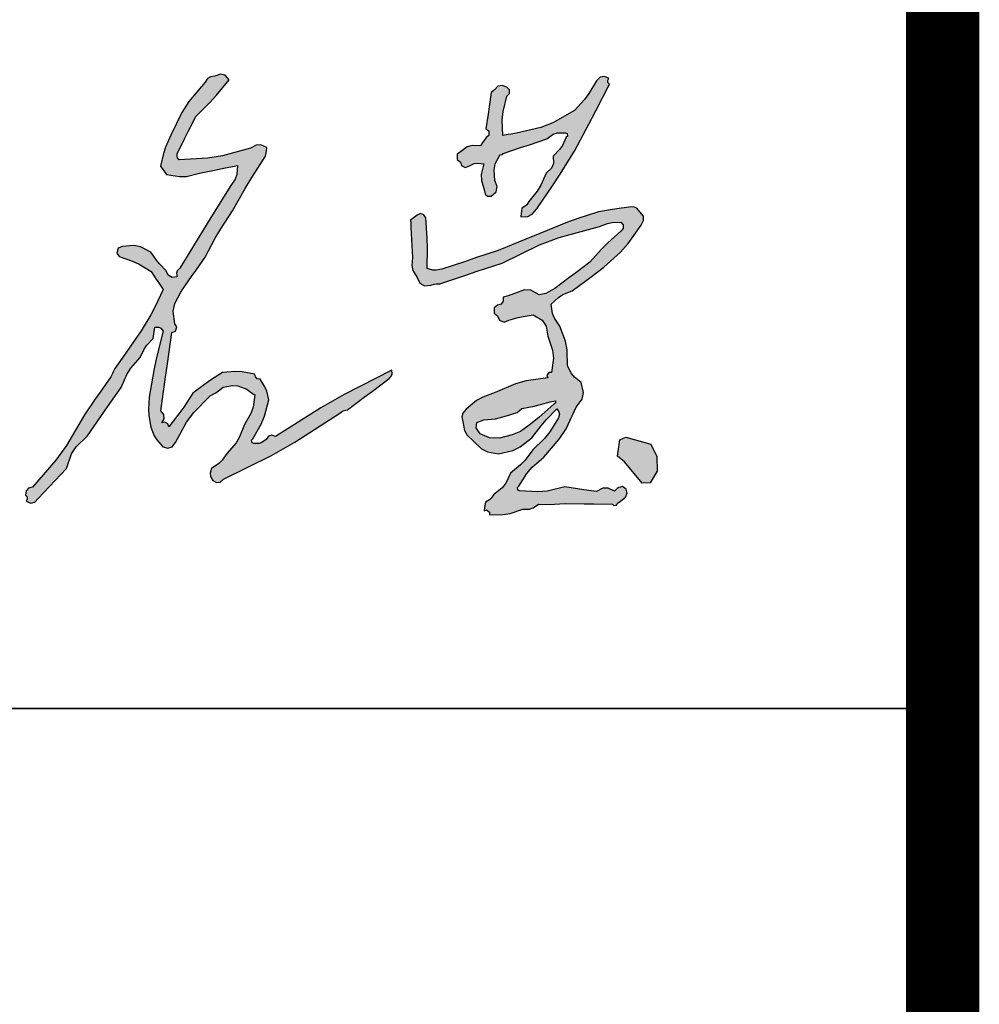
# Model space of a CAD drawing. Extents: x 1779708 to 7299578, y -1121471 to 88434.
# Tile 864 of 1056: x 6600844 to 6601498, y -964252 to -963581. Entities that reach past the tile are written whole.
import ezdxf

# ---------------------------------------------------------------- set-up
doc = ezdxf.new("R2010")
doc.units = 0
doc.header["$LTSCALE"] = 1000
doc.header["$MEASUREMENT"] = 0
for name, color, linetype in [('PUB_TITLE', 4, 'CONTINUOUS'), ('可见线', 6, 'CONTINUOUS'), ('电子签', 2, 'CONTINUOUS')]:
    doc.layers.add(name, color=color, linetype=linetype)

# ---------------------------------------------------------------- blocks, each defined once
blk = doc.blocks.new('A$C5DA54128')
at = {"layer": '电子签'}
h = blk.add_hatch(color=256, dxfattribs=at)
h.dxf.hatch_style = 1
h.paths.add_polyline_path([(1025.1, 439.8), (1026.4, 441.6), (1027, 442.5), (1028.3, 444.4), (1043.6, 466.4), (1051.3, 477.4), (1066.6, 499.5), (1083.9, 531.9), (1093.3, 547.8), (1113.4, 578.6), (1134.7, 616.5), (1146, 635.1), (1169.8, 671.6), (1170.6, 677.5), (1171, 680.5), (1171.9, 686.4), (1161.6, 690.8), (1153.9, 690.6), (1144, 685.4), (1096.4, 672.2), (1071.5, 668), (1022.3, 665.1), (1019.7, 668.7), (1018.9, 671.2), (1018.8, 675.7), (1031.5, 701.1), (1037.9, 713.8), (1050.7, 739.3), (1074.6, 763.3), (1086, 775.8), (1107.7, 801.8), (1101.1, 809.4), (1092.7, 811.5), (1083.3, 807.8), (1075.6, 807), (1070.9, 804.2), (1066.7, 797.6), (1039.1, 764.7), (1027, 746.1), (1008.2, 707.5), (999.2, 687.1), (995.6, 676.3), (990.4, 654.5), (994.7, 648.8), (996.8, 646), (1001, 640.3), (1023.1, 636.8), (1035.1, 637.2), (1056.9, 642.4), (1082.9, 647.8), (1095.9, 650.5), (1122, 655.7), (1120.6, 640.5), (1117.8, 632.3), (1109.2, 619.7), (1074.8, 564), (1057.7, 536.2), (1023.4, 480.5), (1019.2, 476.1), (1017.9, 472), (1018.8, 466), (1010.3, 465.1), (1003.9, 468.6), (1000.1, 476.3), (988.9, 488.1), (983.6, 494.4), (974.3, 507.8), (956.7, 517.3), (945.1, 519.6), (925.2, 517.4), (918.5, 514.9), (915.9, 506.1), (920.2, 500.4), (942.9, 492.5), (954, 487.3), (974.6, 474.9), (982.9, 462.6), (987.1, 456.4), (995.4, 444.1), (981.5, 415.3), (973.9, 401.2), (957.5, 373.8), (939.6, 348), (930.7, 335.2), (912.8, 309.5), (910, 303.8), (908.6, 301), (905.7, 295.3), (887.9, 269.6), (878.9, 256.8), (861.1, 231), (830.2, 178.6), (812.2, 153.5), (772.5, 107.4), (765.5, 105.6), (761.4, 101.1), (760.4, 94), (763.2, 90.9), (763.6, 87.3), (761.5, 83.7), (769.4, 80.5), (776.5, 82), (782.3, 88.3), (801.5, 108.7), (811, 119), (830.2, 139.5), (839.1, 164.3), (847, 176.5), (866, 195), (888.9, 228), (900.4, 244.6), (923.4, 277.6), (933.5, 299.6), (940.3, 310.1), (956, 328.5), (962.7, 342.7), (967.4, 349.4), (978.3, 360.6), (979.5, 368.6), (980, 372.5), (981.2, 380.4), (987.5, 380.3), (991.4, 378.3), (995.3, 373.3), (983.8, 328.7), (979, 306.1), (971.4, 260.6), (970.1, 240.2), (970.7, 229.7), (974.2, 209.6), (980, 195.2), (984.4, 188.1), (994.7, 176.4), (1003.3, 173.9), (1010.5, 176.3), (1015.9, 183.4), (1035.2, 218.3), (1047.5, 234.8), (1075.4, 263.2), (1084.7, 268.5), (1089.2, 271.4), (1097.7, 277.7), (1113.5, 280.7), (1122.6, 280), (1137.7, 274.5), (1143, 270.3), (1145.7, 268.4), (1151.5, 264.9), (1148.5, 243.7), (1144.8, 232.9), (1134, 214.4), (1125.5, 193.1), (1119.3, 182.8), (1104.3, 165.6), (1095.5, 153.4), (1089.9, 147.8), (1077.7, 139.1), (1075, 131.3), (1075.6, 125.7), (1079.8, 118.6), (1086.3, 115.2), (1092.5, 116.1), (1097.8, 121), (1179.6, 161.4), (1219.6, 184.2), (1296, 233.9), (1300.9, 237.1), (1303.8, 238.3), (1309.5, 239.5), (1337.8, 260.7), (1352, 271.3), (1380.3, 292.5), (1384.4, 297), (1385.7, 300.9), (1384.9, 307), (1303.6, 265.6), (1263.8, 242.9), (1186.7, 194.1), (1180.3, 196.2), (1174.7, 194.3), (1170.8, 188.8), (1163.4, 183.8), (1158.5, 182.2), (1149.6, 181.8), (1146.6, 183), (1145.8, 187.4), (1148.2, 189.6), (1162.2, 214.8), (1167.8, 228.5), (1175.5, 256.4), (1171.8, 271.2), (1168.6, 278.6), (1160.3, 291.4), (1155.4, 292.2), (1152.3, 295.3), (1151.5, 300.3), (1129.7, 304.1), (1118.4, 304.7), (1096.3, 303.2), (1075.7, 289.6), (1065.5, 282.4), (1045.7, 267.5), (1030.3, 244), (1022, 232.5), (1004.6, 210.3), (1003.1, 215.5), (998.2, 218.3), (992.9, 217), (997.1, 224.1), (996.4, 231.4), (990.9, 237.6), (998.6, 291), (1002.4, 317.7), (1010.2, 371.2), (1015.9, 373.3), (1018.2, 380.7), (1014.8, 385.7), (1012.4, 407.6), (1014.8, 420.3)])
h = blk.add_hatch(color=256, dxfattribs=at)
h.dxf.hatch_style = 1
h.paths.add_polyline_path([(1649, 700.9), (1659.7, 708.9), (1667.4, 711.4), (1683.5, 711.4), (1684.6, 705.8), (1682.2, 703.7), (1675.6, 689.5), (1670.9, 682.7), (1659.9, 671.5), (1660.4, 659.2), (1657.2, 651.3), (1648.2, 642.9), (1638.7, 622.1), (1632.6, 612.1), (1618.4, 594.1), (1613.9, 587.2), (1606.7, 583.2), (1605.9, 577.2), (1605.4, 574.3), (1604.6, 568.3), (1616.8, 568.7), (1624.3, 572.5), (1631.8, 582.1), (1659, 621), (1672, 640.9), (1696.7, 681.4), (1720.8, 726.3), (1732.6, 748.8), (1755.9, 794.1), (1753.2, 797.1), (1752.8, 800.8), (1754.9, 804.3), (1747, 807.6), (1739.8, 806), (1734, 799.8), (1720.9, 778.4), (1713.2, 768.2), (1696.5, 749.6), (1659.6, 728.3), (1638.9, 720.2), (1597.4, 710.9), (1588, 709.2), (1583.4, 708.3), (1574, 706.7), (1572.9, 733.7), (1574.4, 747.7), (1581.2, 773.8), (1585.4, 778.3), (1585.2, 784.8), (1580.9, 789), (1573, 792.3), (1565.8, 790.7), (1560, 784.5), (1557.7, 782.8), (1554.3, 780.2), (1550.8, 755.5), (1549, 743.1), (1545.4, 718.4), (1550.3, 714.8), (1550.5, 707), (1545.7, 703.2), (1541.6, 697.9), (1539.7, 695.1), (1536.2, 689.4), (1521.8, 689.9), (1513.5, 687.4), (1501.8, 679.2), (1496.3, 674.8), (1496.3, 665.9), (1501.8, 661.5), (1503.8, 655.5), (1510, 652.4), (1515.9, 654.4), (1525.3, 659), (1531.5, 659.9), (1541.8, 658.3), (1537.3, 640.6), (1537.5, 630.1), (1542.8, 612.6), (1544.2, 607), (1548.2, 603.7), (1554.1, 603.4), (1562.5, 610.6), (1564.7, 620.1), (1560.5, 630.3), (1559.2, 648.3), (1561.2, 658.4), (1569.4, 674.5), (1571.5, 673.9), (1573.3, 674.5), (1574.7, 676.2), (1604.4, 686.1), (1619.3, 691)])
h.paths.add_polyline_path([(1573, 489.5), (1636.7, 520.3), (1670.4, 532.9), (1738.6, 551.5), (1752.5, 556.8), (1760.2, 558.4), (1775, 558.9), (1779.4, 554.6), (1779.5, 548.1), (1775.4, 543.7), (1752.9, 523.7), (1742.2, 513.1), (1722.2, 490.7), (1698.4, 472.9), (1686.5, 464), (1662.7, 446.2), (1652.8, 440.2), (1647.2, 437.8), (1635.9, 435), (1622, 443.1), (1610.9, 444), (1595.9, 438.2), (1587.5, 435), (1583.3, 433.6), (1574.7, 431.2), (1574.9, 424.5), (1571.4, 419.6), (1565.1, 417.4), (1559.5, 413), (1559.5, 404.1), (1565.1, 399.7), (1568.5, 392.2), (1576.5, 388.9), (1584.2, 391.9), (1600.5, 396.8), (1609, 398.6), (1625.9, 401), (1641.1, 391.9), (1647.9, 382), (1651, 364.6), (1658.9, 341.1), (1660.3, 327.6), (1657.2, 303), (1652.8, 303.2), (1649.1, 298), (1650.8, 293.8), (1614, 288.8), (1595.5, 283.6), (1561.3, 268.9), (1539.9, 261), (1529.4, 255.1), (1511.8, 240.6), (1505.9, 233.8), (1504.3, 227.6), (1506.1, 218.7), (1508.8, 204), (1513.1, 196.1), (1524.1, 185.8), (1537.9, 172.8), (1547.8, 167.8), (1566.5, 164.5), (1591.1, 170), (1603.7, 176), (1623.5, 191.7), (1639.6, 212.2), (1648.1, 222.1), (1666, 241.1), (1669.7, 236), (1670.5, 231.7), (1668.8, 225.6), (1654.2, 201.9), (1645.3, 190.7), (1625.5, 171.2), (1612.1, 153.5), (1604.2, 145.3), (1586.9, 131.3), (1579.3, 114.6), (1573.1, 106.6), (1558.9, 94.9), (1554.3, 88.6), (1551.2, 85.7), (1544.4, 81.8), (1543.6, 75.9), (1543.1, 72.9), (1542.3, 67), (1546.4, 68.7), (1551.6, 65.1), (1551.5, 60.6), (1574.6, 61), (1586.5, 62.9), (1608.4, 70), (1619.6, 70.1), (1625.9, 72.2), (1635, 78.8), (1653.2, 78.2), (1662.4, 78.4), (1680.6, 79.8), (1712.8, 79.2), (1729, 78.9), (1761.2, 78.3), (1763.4, 76), (1767.8, 76.8), (1769, 79.7), (1774.7, 83.9), (1777.5, 86.1), (1783.2, 90.3), (1785.9, 97.4), (1784.2, 103.9), (1778.2, 108.7), (1772.1, 106.8), (1769, 105), (1764.4, 100.6), (1753.4, 105.8), (1744.8, 105.6), (1734, 99.9), (1712.2, 103.1), (1701.3, 104.6), (1679.6, 107.8), (1649.6, 100.7), (1633.6, 99.3), (1600.1, 101.3), (1599.1, 106.8), (1601.4, 109), (1615.3, 131), (1624.2, 141.4), (1643.9, 158.4), (1670.4, 189.3), (1681.9, 207.1), (1699.2, 243.9), (1709.3, 257.7), (1711.6, 269), (1707.8, 285.6), (1696.1, 294.9), (1691, 301.1), (1684.1, 314.3), (1683.9, 341.8), (1681.1, 356.2), (1671.1, 381.9), (1662.2, 395.3), (1659, 403.5), (1656.3, 419.4), (1668.9, 430.9), (1676.6, 435.7), (1692.4, 442), (1714, 458), (1724.7, 466.1), (1746.3, 482.2), (1774.5, 508), (1787.5, 522.7), (1809.7, 553.9), (1814.1, 561.9), (1813.6, 569.6), (1807.9, 576.9), (1802.6, 583.1), (1797.1, 585.4), (1788.9, 584.7), (1768.2, 581.8), (1757.8, 580.2), (1737.2, 577), (1716, 569.9), (1705.4, 566.4), (1684.1, 559.4), (1636.9, 539.9), (1613.2, 530.2), (1565.9, 510.8), (1527.7, 498.1), (1508.6, 491.7), (1470.4, 479.1), (1460.6, 477.1), (1455, 477.4), (1445.3, 480.2), (1445.8, 514.7), (1445.3, 532), (1442.6, 566.5), (1439.7, 571.8), (1433.6, 573.8), (1428.1, 571.1), (1423.6, 567.7), (1421.3, 566), (1416.8, 562.6), (1417.1, 557.5), (1417.2, 555), (1417.5, 549.9), (1418.6, 529.5), (1419.1, 519.3), (1420.2, 498.9), (1419.1, 485.1), (1420.9, 477), (1428, 465), (1432.6, 455.3), (1440.5, 450.7), (1451.3, 451.5), (1458.8, 454.3), (1466.8, 454.3), (1509.3, 468.4), (1530.5, 475.4)])
h.paths.add_polyline_path([(1606.3, 241.5), (1627.7, 245.3), (1638.1, 248.4), (1655, 252.9), (1663.7, 254.7), (1663.6, 250.8), (1661.3, 248.9), (1635.7, 226.4), (1619.2, 213.4), (1604.5, 202.5), (1589.9, 196.9), (1568.2, 190.8), (1551.3, 191.7), (1535.4, 198.6), (1528.4, 208.8), (1529.7, 217.9), (1541.9, 222.3), (1561.4, 224.1), (1580.6, 229), (1598.4, 234.9)], flags=16)
h.paths.add_polyline_path([(1836.7, 160), (1826.2, 180.7), (1783.6, 192.7), (1773.3, 188.4), (1769.3, 160.1), (1781.4, 150.6), (1811.4, 114.4), (1825, 114.7), (1836.9, 134.9)])
for p, q in [((1075.6, 807), (1070.9, 804.2)), ((1083.3, 807.8), (1075.6, 807)), ((1092.7, 811.5), (1083.3, 807.8)), ((1101.1, 809.4), (1092.7, 811.5)), ((1107.7, 801.8), (1101.1, 809.4)), ((1739.8, 806), (1734, 799.8)), ((1747, 807.6), (1739.8, 806)), ((1754.9, 804.3), (1747, 807.6)), ((1066.7, 797.6), (1039.1, 764.7)), ((1070.9, 804.2), (1066.7, 797.6)), ((1086, 775.8), (1107.7, 801.8)), ((1565.8, 790.7), (1560, 784.5)), ((1573, 792.3), (1565.8, 790.7)), ((1580.9, 789), (1573, 792.3)), ((1585.2, 784.8), (1580.9, 789)), ((1734, 799.8), (1720.9, 778.4)), ((1732.6, 748.8), (1755.9, 794.1)), ((1752.8, 800.8), (1754.9, 804.3)), ((1753.2, 797.1), (1752.8, 800.8)), ((1755.9, 794.1), (1753.2, 797.1)), ((1074.6, 763.3), (1086, 775.8)), ((1554.3, 780.2), (1550.8, 755.5)), ((1556.6, 781.9), (1554.3, 780.2)), ((1557.7, 782.8), (1556.6, 781.9)), ((1560, 784.5), (1557.7, 782.8)), ((1574.4, 747.7), (1581.2, 773.8)), ((1581.2, 773.8), (1585.4, 778.3)), ((1585.4, 778.3), (1585.2, 784.8)), ((1720.9, 778.4), (1713.2, 768.2)), ((1039.1, 764.7), (1027, 746.1)), ((1050.7, 739.3), (1074.6, 763.3)), ((1550.8, 755.5), (1549, 743.1)), ((1713.2, 768.2), (1696.5, 749.6)), ((1027, 746.1), (1008.2, 707.5)), ((1037.9, 713.8), (1050.7, 739.3)), ((1549, 743.1), (1545.4, 718.4)), ((1572.9, 733.7), (1574.4, 747.7)), ((1696.5, 749.6), (1659.6, 728.3)), ((1720.8, 726.3), (1732.6, 748.8)), ((1574, 706.7), (1572.9, 733.7)), ((1659.6, 728.3), (1638.9, 720.2)), ((1696.7, 681.4), (1720.8, 726.3)), ((1008.2, 707.5), (999.2, 687.1)), ((1031.5, 701.1), (1037.9, 713.8)), ((1545.4, 718.4), (1550.3, 714.8)), ((1550.5, 707), (1545.7, 703.2)), ((1550.3, 714.8), (1550.5, 707)), ((1583.4, 708.3), (1574, 706.7)), ((1588, 709.2), (1583.4, 708.3)), ((1597.4, 710.9), (1588, 709.2)), ((1638.9, 720.2), (1597.4, 710.9)), ((1649, 700.9), (1659.7, 708.9)), ((1659.7, 708.9), (1667.4, 711.4)), ((1667.4, 711.4), (1680.8, 711.4)), ((1680.8, 711.4), (1683.8, 710.2)), ((1684.6, 705.8), (1682.2, 703.7)), ((1683.8, 710.2), (1684.6, 705.8)), ((1018.8, 675.7), (1031.5, 701.1)), ((1153.9, 690.6), (1144, 685.4)), ((1161.6, 690.8), (1153.9, 690.6)), ((1171.9, 686.4), (1161.6, 690.8)), ((1521.8, 689.9), (1513.5, 687.4)), ((1536.2, 689.4), (1521.8, 689.9)), ((1539.7, 695.1), (1536.2, 689.4)), ((1541.6, 697.9), (1539.7, 695.1)), ((1545.7, 703.2), (1541.6, 697.9)), ((1604.4, 686.1), (1619.3, 691)), ((1619.3, 691), (1649, 700.9)), ((1675.6, 689.5), (1670.9, 682.7)), ((1682.2, 703.7), (1675.6, 689.5)), ((995.6, 676.3), (990.4, 654.5)), ((999.2, 687.1), (995.6, 676.3)), ((1018.9, 671.2), (1018.8, 675.7)), ((1019.7, 668.7), (1018.9, 671.2)), ((1096.4, 672.2), (1071.5, 668)), ((1144, 685.4), (1096.4, 672.2)), ((1146, 635.1), (1169.8, 671.6)), ((1169.8, 671.6), (1170.6, 677.5)), ((1170.6, 677.5), (1171, 680.5)), ((1171, 680.5), (1171.9, 686.4)), ((1501.8, 679.2), (1496.3, 674.8)), ((1496.3, 674.8), (1496.3, 665.9)), ((1513.5, 687.4), (1501.8, 679.2)), ((1561.2, 658.4), (1569.4, 674.5)), ((1569.4, 674.5), (1571.5, 673.9)), ((1571.5, 673.9), (1573.3, 674.5)), ((1573.3, 674.5), (1574.7, 676.2)), ((1574.7, 676.2), (1604.4, 686.1)), ((1670.9, 682.7), (1659.9, 671.5)), ((1659.9, 671.5), (1660.4, 659.2)), ((1672, 640.9), (1696.7, 681.4)), ((990.4, 654.5), (994.7, 648.8)), ((1022.3, 665.1), (1019.7, 668.7)), ((1071.5, 668), (1022.3, 665.1)), ((1095.9, 650.5), (1122, 655.7)), ((1122, 655.7), (1120.6, 640.5)), ((1496.3, 665.9), (1501.8, 661.5)), ((1501.8, 661.5), (1503.8, 655.5)), ((1503.8, 655.5), (1510, 652.4)), ((1515.9, 654.4), (1525.3, 659)), ((1525.3, 659), (1531.5, 659.9)), ((1531.5, 659.9), (1541.8, 658.3)), ((1541.8, 658.3), (1537.3, 640.6)), ((1559.2, 648.3), (1561.2, 658.4)), ((1660.4, 659.2), (1657.2, 651.3)), ((994.7, 648.8), (996.8, 646)), ((996.8, 646), (1001, 640.3)), ((1001, 640.3), (1023.1, 636.8)), ((1035.1, 637.2), (1056.9, 642.4)), ((1056.9, 642.4), (1082.9, 647.8)), ((1082.9, 647.8), (1095.9, 650.5)), ((1120.6, 640.5), (1117.8, 632.3)), ((1510, 652.4), (1515.9, 654.4)), ((1537.3, 640.6), (1537.5, 630.1)), ((1560.5, 630.3), (1559.2, 648.3)), ((1648.2, 642.9), (1638.7, 622.1)), ((1657.2, 651.3), (1648.2, 642.9)), ((1659, 621), (1672, 640.9)), ((1023.1, 636.8), (1035.1, 637.2)), ((1117.8, 632.3), (1109.2, 619.7)), ((1134.7, 616.5), (1146, 635.1)), ((1537.5, 630.1), (1542.8, 612.6)), ((1564.7, 620.1), (1560.5, 630.3)), ((1631.8, 582.1), (1659, 621)), ((1638.7, 622.1), (1632.6, 612.1)), ((1109.2, 619.7), (1074.8, 564)), ((1113.4, 578.6), (1134.7, 616.5)), ((1542.8, 612.6), (1544.2, 607)), ((1544.2, 607), (1548.2, 603.7)), ((1554.1, 603.4), (1562.5, 610.6)), ((1562.5, 610.6), (1564.7, 620.1)), ((1632.6, 612.1), (1618.4, 594.1)), ((1548.2, 603.7), (1554.1, 603.4)), ((1614.9, 588.8), (1612.3, 586.3)), ((1618.4, 594.1), (1614.9, 588.8)), ((1093.3, 547.8), (1113.4, 578.6)), ((1428.1, 571.1), (1423.6, 567.7)), ((1433.6, 573.8), (1428.1, 571.1)), ((1439.7, 571.8), (1433.6, 573.8)), ((1442.6, 566.5), (1439.7, 571.8)), ((1605.4, 574.3), (1604.6, 568.3)), ((1605.9, 577.2), (1605.4, 574.3)), ((1606.7, 583.2), (1605.9, 577.2)), ((1612.3, 586.3), (1606.7, 583.2)), ((1616.8, 568.7), (1624.3, 572.5)), ((1624.3, 572.5), (1631.8, 582.1)), ((1737.2, 577), (1716, 569.9)), ((1757.8, 580.2), (1737.2, 577)), ((1768.2, 581.8), (1757.8, 580.2)), ((1788.9, 584.7), (1768.2, 581.8)), ((1797.1, 585.4), (1788.9, 584.7)), ((1802.6, 583.1), (1797.1, 585.4)), ((1807.9, 576.9), (1802.6, 583.1)), ((1813.6, 569.6), (1807.9, 576.9)), ((1074.8, 564), (1057.7, 536.2)), ((1421.3, 566), (1416.8, 562.6)), ((1416.8, 562.6), (1417.1, 557.5)), ((1417.1, 557.5), (1417.2, 555)), ((1417.2, 555), (1417.5, 549.9)), ((1423.6, 567.7), (1421.3, 566)), ((1445.3, 532), (1442.6, 566.5)), ((1604.6, 568.3), (1616.8, 568.7)), ((1684.1, 559.4), (1636.9, 539.9)), ((1705.4, 566.4), (1684.1, 559.4)), ((1716, 569.9), (1705.4, 566.4)), ((1738.6, 551.5), (1752.5, 556.8)), ((1752.5, 556.8), (1760.2, 558.4)), ((1760.2, 558.4), (1775, 558.9)), ((1775, 558.9), (1779.4, 554.6)), ((1779.4, 554.6), (1779.5, 548.1)), ((1787.5, 522.7), (1809.7, 553.9)), ((1809.7, 553.9), (1814.1, 561.9)), ((1814.1, 561.9), (1813.6, 569.6)), ((1083.9, 531.9), (1093.3, 547.8)), ((1417.5, 549.9), (1418.6, 529.5)), ((1636.9, 539.9), (1613.2, 530.2)), ((1670.4, 532.9), (1738.6, 551.5)), ((1775.4, 543.7), (1752.9, 523.7)), ((1779.5, 548.1), (1775.4, 543.7)), ((1057.7, 536.2), (1023.4, 480.5)), ((1066.6, 499.5), (1083.9, 531.9)), ((1418.6, 529.5), (1419.1, 519.3)), ((1445.8, 514.7), (1445.3, 532)), ((1613.2, 530.2), (1565.9, 510.8)), ((1573, 489.5), (1636.7, 520.3)), ((1636.7, 520.3), (1670.4, 532.9)), ((1752.9, 523.7), (1742.2, 513.1)), ((1774.5, 508), (1787.5, 522.7)), ((918.5, 514.9), (915.9, 506.1)), ((915.9, 506.1), (920.2, 500.4)), ((925.2, 517.4), (918.5, 514.9)), ((945.1, 519.6), (925.2, 517.4)), ((956.7, 517.3), (945.1, 519.6)), ((974.3, 507.8), (956.7, 517.3)), ((983.6, 494.4), (974.3, 507.8)), ((1419.1, 519.3), (1420.2, 498.9)), ((1445.3, 480.2), (1445.8, 514.7)), ((1565.9, 510.8), (1527.7, 498.1)), ((1742.2, 513.1), (1722.2, 490.7)), ((1746.3, 482.2), (1774.5, 508)), ((920.2, 500.4), (942.9, 492.5)), ((942.9, 492.5), (954, 487.3)), ((954, 487.3), (974.6, 474.9)), ((988.9, 488.1), (983.6, 494.4)), ((1000.1, 476.3), (988.9, 488.1)), ((1051.3, 477.4), (1066.6, 499.5)), ((1420.2, 498.9), (1419.1, 485.1)), ((1508.6, 491.7), (1470.4, 479.1)), ((1527.7, 498.1), (1508.6, 491.7)), ((1530.5, 475.4), (1573, 489.5)), ((1722.2, 490.7), (1698.4, 472.9)), ((974.6, 474.9), (982.9, 462.6)), ((1003.9, 468.6), (1000.1, 476.3)), ((1019.2, 476.1), (1017.9, 472)), ((1017.9, 472), (1018.8, 466)), ((1023.4, 480.5), (1019.2, 476.1)), ((1043.6, 466.4), (1051.3, 477.4)), ((1419.1, 485.1), (1420.9, 477)), ((1420.9, 477), (1428, 465)), ((1455, 477.4), (1445.3, 480.2)), ((1460.6, 477.1), (1455, 477.4)), ((1470.4, 479.1), (1460.6, 477.1)), ((1509.3, 468.4), (1530.5, 475.4)), ((1698.4, 472.9), (1686.5, 464)), ((1724.7, 466.1), (1746.3, 482.2)), ((982.9, 462.6), (987.1, 456.4)), ((987.1, 456.4), (995.4, 444.1)), ((1010.3, 465.1), (1003.9, 468.6)), ((1018.8, 466), (1010.3, 465.1)), ((1028.3, 444.4), (1043.6, 466.4)), ((1428, 465), (1432.6, 455.3)), ((1432.6, 455.3), (1440.5, 450.7)), ((1451.3, 451.5), (1457.2, 453.7)), ((1457.2, 453.7), (1460.5, 454.3)), ((1460.5, 454.3), (1466.8, 454.3)), ((1466.8, 454.3), (1509.3, 468.4)), ((1686.5, 464), (1662.7, 446.2)), ((1692.4, 442), (1714, 458)), ((1714, 458), (1724.7, 466.1)), ((995.4, 444.1), (981.5, 415.3)), ((1014.8, 420.3), (1025.1, 439.8)), ((1025.1, 439.8), (1026.4, 441.6)), ((1026.4, 441.6), (1027, 442.5)), ((1027, 442.5), (1028.3, 444.4)), ((1440.5, 450.7), (1451.3, 451.5)), ((1595.9, 438.2), (1587.5, 435)), ((1610.9, 444), (1595.9, 438.2)), ((1622, 443.1), (1610.9, 444)), ((1635.9, 435), (1622, 443.1)), ((1647.2, 437.8), (1635.9, 435)), ((1652.8, 440.2), (1647.2, 437.8)), ((1662.7, 446.2), (1652.8, 440.2)), ((1676.6, 435.7), (1692.4, 442)), ((1012.4, 407.6), (1014.8, 420.3)), ((1571.4, 419.6), (1565.1, 417.4)), ((1574.9, 424.5), (1571.4, 419.6)), ((1583.3, 433.6), (1574.7, 431.2)), ((1574.7, 431.2), (1574.9, 424.5)), ((1587.5, 435), (1583.3, 433.6)), ((1656.3, 419.4), (1668.9, 430.9)), ((1668.9, 430.9), (1676.6, 435.7)), ((981.5, 415.3), (973.9, 401.2)), ((1014.8, 385.7), (1012.4, 407.6)), ((1565.1, 417.4), (1559.5, 413)), ((1559.5, 413), (1559.5, 404.1)), ((1559.5, 404.1), (1565.1, 399.7)), ((1659, 403.5), (1656.3, 419.4)), ((1662.2, 395.3), (1659, 403.5)), ((973.9, 401.2), (957.5, 373.8)), ((1565.1, 399.7), (1568.5, 392.2)), ((1568.5, 392.2), (1576.5, 388.9)), ((1576.5, 388.9), (1584.2, 391.9)), ((1584.2, 391.9), (1600.5, 396.8)), ((1600.5, 396.8), (1609, 398.6)), ((1609, 398.6), (1625.9, 401)), ((1625.9, 401), (1641.1, 391.9)), ((1641.1, 391.9), (1647.9, 382)), ((1671.1, 381.9), (1662.2, 395.3)), ((957.5, 373.8), (939.6, 348)), ((979.5, 368.6), (980, 372.5)), ((980, 372.5), (981.2, 380.4)), ((981.2, 380.4), (987.5, 380.3)), ((995.3, 373.3), (983.8, 328.7)), ((987.5, 380.3), (991.4, 378.3)), ((991.4, 378.3), (995.3, 373.3)), ((1002.4, 317.7), (1010.2, 371.2)), ((1010.2, 371.2), (1015.9, 373.3)), ((1018.2, 380.7), (1014.8, 385.7)), ((1015.9, 373.3), (1018.2, 380.7)), ((1647.9, 382), (1651, 364.6)), ((1681.1, 356.2), (1671.1, 381.9)), ((967.4, 349.4), (978.3, 360.6)), ((978.3, 360.6), (979.5, 368.6)), ((1651, 364.6), (1658.9, 341.1)), ((1683.9, 341.8), (1681.1, 356.2)), ((939.6, 348), (930.7, 335.2)), ((956, 328.5), (962.7, 342.7)), ((962.7, 342.7), (967.4, 349.4)), ((1658.9, 341.1), (1660.3, 327.6)), ((1684.1, 314.3), (1683.9, 341.8)), ((930.7, 335.2), (912.8, 309.5)), ((940.3, 310.1), (956, 328.5)), ((983.8, 328.7), (979, 306.1)), ((1660.3, 327.6), (1657.2, 303)), ((910, 303.8), (908.6, 301)), ((912.8, 309.5), (910, 303.8)), ((933.5, 299.6), (940.3, 310.1)), ((979, 306.1), (971.4, 260.6)), ((998.6, 291), (1002.4, 317.7)), ((1096.3, 303.2), (1075.7, 289.6)), ((1118.4, 304.7), (1096.3, 303.2)), ((1129.7, 304.1), (1118.4, 304.7)), ((1151.5, 300.3), (1129.7, 304.1)), ((1384.9, 307), (1303.6, 265.6)), ((1385.7, 300.9), (1384.9, 307)), ((1652.8, 303.2), (1649.1, 298)), ((1657.2, 303), (1652.8, 303.2)), ((1691, 301.1), (1684.1, 314.3)), ((905.7, 295.3), (887.9, 269.6)), ((908.6, 301), (905.7, 295.3)), ((923.4, 277.6), (933.5, 299.6)), ((990.9, 237.6), (998.6, 291)), ((1075.7, 289.6), (1065.5, 282.4)), ((1152.3, 295.3), (1151.5, 300.3)), ((1155.4, 292.2), (1152.3, 295.3)), ((1160.3, 291.4), (1155.4, 292.2)), ((1168.6, 278.6), (1160.3, 291.4)), ((1352, 271.3), (1380.3, 292.5)), ((1380.3, 292.5), (1384.4, 297)), ((1384.4, 297), (1385.7, 300.9)), ((1614, 288.8), (1595.5, 283.6)), ((1650.8, 293.8), (1614, 288.8)), ((1649.1, 298), (1650.8, 293.8)), ((1696.1, 294.9), (1691, 301.1)), ((1707.8, 285.6), (1696.1, 294.9)), ((1711.6, 269), (1707.8, 285.6)), ((887.9, 269.6), (878.9, 256.8)), ((900.4, 244.6), (923.4, 277.6)), ((1065.5, 282.4), (1045.7, 267.5)), ((1084.7, 268.5), (1089.2, 271.4)), ((1089.2, 271.4), (1097.7, 277.7)), ((1097.7, 277.7), (1113.5, 280.7)), ((1113.5, 280.7), (1122.6, 280)), ((1122.6, 280), (1137.7, 274.5)), ((1137.7, 274.5), (1143, 270.3)), ((1143, 270.3), (1145.7, 268.4)), ((1171.8, 271.2), (1168.6, 278.6)), ((1175.5, 256.4), (1171.8, 271.2)), ((1337.8, 260.7), (1352, 271.3)), ((1561.3, 268.9), (1539.9, 261)), ((1595.5, 283.6), (1561.3, 268.9)), ((1709.3, 257.7), (1711.6, 269)), ((878.9, 256.8), (861.1, 231)), ((971.4, 260.6), (970.1, 240.2)), ((1045.7, 267.5), (1030.3, 244)), ((1047.5, 234.8), (1075.4, 263.2)), ((1075.4, 263.2), (1084.7, 268.5)), ((1145.7, 268.4), (1151.5, 264.9)), ((1151.5, 264.9), (1148.5, 243.7)), ((1167.8, 228.5), (1175.5, 256.4)), ((1303.6, 265.6), (1263.8, 242.9)), ((1309.5, 239.5), (1337.8, 260.7)), ((1529.4, 255.1), (1511.8, 240.6)), ((1539.9, 261), (1529.4, 255.1)), ((1699.2, 243.9), (1709.3, 257.7)), ((888.9, 228), (900.4, 244.6)), ((970.1, 240.2), (970.7, 229.7)), ((996.4, 231.4), (990.9, 237.6)), ((1030.3, 244), (1022, 232.5)), ((1148.5, 243.7), (1144.8, 232.9)), ((1263.8, 242.9), (1186.7, 194.1)), ((1296, 233.9), (1300.9, 237.1)), ((1300.9, 237.1), (1303.8, 238.3)), ((1303.8, 238.3), (1309.5, 239.5)), ((1511.8, 240.6), (1505.9, 233.8)), ((1648.1, 222.1), (1666, 241.1)), ((1666, 241.1), (1669.7, 236)), ((1669.7, 236), (1670.5, 231.7)), ((1681.9, 207.1), (1699.2, 243.9)), ((861.1, 231), (830.2, 178.6)), ((866, 195), (888.9, 228)), ((970.7, 229.7), (974.2, 209.6)), ((992.9, 217), (997.1, 224.1)), ((998.2, 218.3), (992.9, 217)), ((997.1, 224.1), (996.4, 231.4)), ((1003.1, 215.5), (998.2, 218.3)), ((1022, 232.5), (1004.6, 210.3)), ((1015.9, 183.4), (1035.2, 218.3)), ((1035.2, 218.3), (1047.5, 234.8)), ((1144.8, 232.9), (1134, 214.4)), ((1162.2, 214.8), (1167.8, 228.5)), ((1219.6, 184.2), (1296, 233.9)), ((1505.9, 233.8), (1504.3, 227.6)), ((1504.3, 227.6), (1506.1, 218.7)), ((1506.1, 218.7), (1508.8, 204)), ((1639.6, 212.2), (1648.1, 222.1)), ((1668.8, 225.6), (1654.2, 201.9)), ((1670.5, 231.7), (1668.8, 225.6)), ((974.2, 209.6), (980, 195.2)), ((1004.6, 210.3), (1003.1, 215.5)), ((1134, 214.4), (1125.5, 193.1)), ((1148.2, 189.6), (1162.2, 214.8)), ((1508.8, 204), (1513.1, 196.1)), ((1623.5, 191.7), (1639.6, 212.2)), ((1654.2, 201.9), (1645.3, 190.7)), ((1670.4, 189.3), (1681.9, 207.1)), ((847, 176.5), (866, 195)), ((980, 195.2), (984.4, 188.1)), ((984.4, 188.1), (994.7, 176.4)), ((1125.5, 193.1), (1119.3, 182.8)), ((1145.8, 187.4), (1148.2, 189.6)), ((1146.6, 183), (1145.8, 187.4)), ((1170.8, 188.8), (1163.4, 183.8)), ((1174.7, 194.3), (1170.8, 188.8)), ((1180.3, 196.2), (1174.7, 194.3)), ((1186.7, 194.1), (1180.3, 196.2)), ((1513.1, 196.1), (1524.1, 185.8)), ((1524.1, 185.8), (1537.9, 172.8)), ((1603.7, 176), (1623.5, 191.7)), ((1645.3, 190.7), (1625.5, 171.2)), ((1643.9, 158.4), (1670.4, 189.3)), ((830.2, 178.6), (812.2, 153.5)), ((839.1, 164.3), (847, 176.5)), ((994.7, 176.4), (1003.3, 173.9)), ((1003.3, 173.9), (1010.5, 176.3)), ((1010.5, 176.3), (1015.9, 183.4)), ((1119.3, 182.8), (1104.3, 165.6)), ((1149.6, 181.8), (1146.6, 183)), ((1158.5, 182.2), (1149.6, 181.8)), ((1163.4, 183.8), (1158.5, 182.2)), ((1179.6, 161.4), (1219.6, 184.2)), ((1537.9, 172.8), (1547.8, 167.8)), ((1547.8, 167.8), (1566.5, 164.5)), ((1566.5, 164.5), (1591.1, 170)), ((1591.1, 170), (1603.7, 176)), ((1625.5, 171.2), (1612.1, 153.5)), ((812.2, 153.5), (772.5, 107.4)), ((830.2, 139.5), (839.1, 164.3)), ((1095.5, 153.4), (1089.9, 147.8)), ((1104.3, 165.6), (1095.5, 153.4)), ((1097.8, 121), (1179.6, 161.4)), ((1612.1, 153.5), (1604.2, 145.3)), ((1624.2, 141.4), (1643.9, 158.4)), ((811, 119), (830.2, 139.5)), ((1077.7, 139.1), (1075, 131.3)), ((1089.9, 147.8), (1077.7, 139.1)), ((1604.2, 145.3), (1586.9, 131.3)), ((1615.3, 131), (1624.2, 141.4)), ((801.5, 108.7), (811, 119)), ((1075, 131.3), (1075.6, 125.7)), ((1075.6, 125.7), (1079.8, 118.6)), ((1079.8, 118.6), (1086.3, 115.2)), ((1092.5, 116.1), (1097.8, 121)), ((1586.9, 131.3), (1579.3, 114.6)), ((1601.4, 109), (1615.3, 131)), ((761.4, 101.1), (760.4, 94)), ((765.5, 105.6), (761.4, 101.1)), ((772.5, 107.4), (765.5, 105.6)), ((782.3, 88.3), (801.5, 108.7)), ((1086.3, 115.2), (1092.5, 116.1)), ((1573.1, 106.6), (1558.9, 94.9)), ((1579.3, 114.6), (1573.1, 106.6)), ((1599.1, 106.8), (1601.4, 109)), ((1599.9, 102.4), (1599.1, 106.8)), ((1602.8, 101.2), (1599.9, 102.4)), ((1633.6, 99.3), (1602.8, 101.2)), ((1679.6, 107.8), (1649.6, 100.7)), ((1701.3, 104.6), (1679.6, 107.8)), ((1712.2, 103.1), (1701.3, 104.6)), ((1734, 99.9), (1712.2, 103.1)), ((1744.8, 105.6), (1734, 99.9)), ((1753.4, 105.8), (1744.8, 105.6)), ((1764.4, 100.6), (1753.4, 105.8)), ((1769, 105), (1764.4, 100.6)), ((1772.1, 106.8), (1769, 105)), ((1778.2, 108.7), (1772.1, 106.8)), ((1784.2, 103.9), (1778.2, 108.7)), ((1785.9, 97.4), (1784.2, 103.9)), ((760.4, 94), (763.2, 90.9)), ((763.6, 87.3), (761.5, 83.7)), ((763.2, 90.9), (763.6, 87.3)), ((776.5, 82), (782.3, 88.3)), ((1551.2, 85.7), (1544.4, 81.8)), ((1554.3, 88.6), (1551.2, 85.7)), ((1558.9, 94.9), (1554.3, 88.6)), ((1649.6, 100.7), (1633.6, 99.3)), ((1769, 79.7), (1774.7, 83.9)), ((1774.7, 83.9), (1777.5, 86.1)), ((1777.5, 86.1), (1783.2, 90.3)), ((1783.2, 90.3), (1785.9, 97.4)), ((761.5, 83.7), (769.4, 80.5)), ((769.4, 80.5), (776.5, 82)), ((1543.1, 72.9), (1542.3, 67)), ((1542.3, 67), (1546.4, 68.7)), ((1543.6, 75.9), (1543.1, 72.9)), ((1544.4, 81.8), (1543.6, 75.9)), ((1546.4, 68.7), (1551.6, 65.1)), ((1586.5, 62.9), (1608.4, 70)), ((1608.4, 70), (1619.6, 70.1)), ((1619.6, 70.1), (1625.9, 72.2)), ((1625.9, 72.2), (1635, 78.8)), ((1635, 78.8), (1653.2, 78.2)), ((1653.2, 78.2), (1662.4, 78.4)), ((1662.4, 78.4), (1680.6, 79.8)), ((1680.6, 79.8), (1712.8, 79.2)), ((1712.8, 79.2), (1729, 78.9)), ((1729, 78.9), (1761.2, 78.3)), ((1761.2, 78.3), (1763.4, 76)), ((1763.4, 76), (1767.8, 76.8)), ((1767.8, 76.8), (1769, 79.7)), ((1551.6, 65.1), (1551.5, 60.6)), ((1551.5, 60.6), (1574.6, 61)), ((1574.6, 61), (1586.5, 62.9))]:
    blk.add_line(p, q, dxfattribs=at)
for points in [[(1661.3, 248.9), (1635.7, 226.4), (1619.2, 213.4), (1604.5, 202.5), (1589.9, 196.9), (1568.2, 190.8), (1551.3, 191.7), (1535.4, 198.6), (1528.4, 208.8), (1529.7, 217.9), (1541.9, 222.3), (1561.4, 224.1), (1580.6, 229), (1598.4, 234.9), (1606.3, 241.5), (1627.7, 245.3), (1638.1, 248.4), (1655, 252.9), (1663.7, 254.7), (1663.6, 250.8)], [(1783.6, 192.7), (1826.2, 180.7), (1836.7, 160), (1836.9, 134.9), (1825, 114.7), (1811.4, 114.4), (1781.4, 150.6), (1769.3, 160.1), (1773.3, 188.4)]]:
    blk.add_lwpolyline(points, close=True, dxfattribs=at)
blk = doc.blocks.new('A$C3D8761CE')
at = {"layer": 'PUB_TITLE'}
blk.add_line((83100, 19600), (76100, 19600), dxfattribs=at)
at = {"layer": 'PUB_TITLE', "const_width": 100}
blk.add_lwpolyline([(2500, 1000), (83100, 1000), (83100, 58400), (2500, 58400)], close=True, dxfattribs=at)
at = {"layer": 'PUB_TITLE'}
blk.add_lwpolyline([(76100, 19600), (83100, 19600)], dxfattribs=at)
at = {"layer": '电子签', "xscale": 0.8000000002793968, "yscale": 0.8000000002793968, "zscale": 0.8000000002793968}
blk.add_blockref('A$C5DA54128', (81241, 19815.6), dxfattribs=at)

msp = doc.modelspace()

# ---------------------------------------------------------------- block references
at = {"layer": '可见线', "xscale": 0.5, "yscale": 0.5, "zscale": 0.5}
msp.add_blockref('A$C3D8761CE', (6559923.07, -973850.2), dxfattribs=at)

doc.saveas('drawing.dxf')
